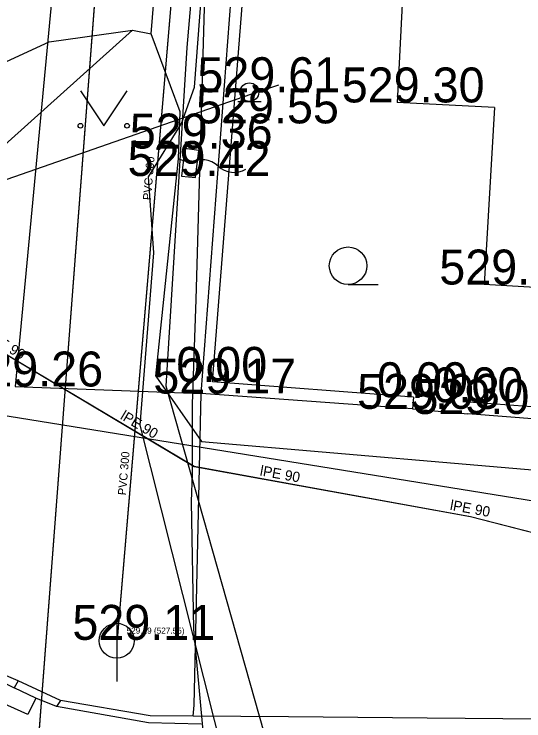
# Model space of a CAD drawing. Extents: x -669393 to -668650, y -1126925 to -1126294.
# Drawn here: x -668981.14 to -668970.2, y -1126800.51 to -1126785.33 of the extents above; entities that cross this region are included whole.
import ezdxf

# ---------------------------------------------------------------- set-up
doc = ezdxf.new("R2010")
doc.units = 0
for name, color, linetype in [('G_Bod_tecka', 7, 'Continuous'), ('G_Bod_vyska', 7, 'Continuous'), ('G_Budovy_Objekty', 7, 'Continuous'), ('G_Cesty_Schody', 7, 'Continuous'), ('G_Plochy_zpevnene', 7, 'Continuous'), ('G_Ploty', 7, 'Continuous'), ('G_Ploty_vstupy', 7, 'Continuous'), ('G_Site-kanalizace', 7, 'Continuous'), ('G_Site-Rozvadece', 7, 'Continuous'), ('G_Site-Sloupy', 7, 'Continuous'), ('G_Z_CHRANICKA-TEPLOVOD_kotovane', 7, 'Continuous'), ('G_Z_ELsilove_nadz_kotovane', 7, 'Continuous'), ('G_Z_KANAL_podz_priblizne', 7, 'Continuous'), ('G_Z_PLYNY_podz_geodeticky', 7, 'Continuous'), ('G_Z_SPOJE_podz_geodeticky', 7, 'Continuous'), ('G_Z_SPOJE_podz_kotovane', 7, 'Continuous'), ('G_Z_SPOJE_podz_priblizne', 7, 'Continuous'), ('G_Z_SPOJE_podz_zahozene', 7, 'Continuous'), ('G_Z_VODA_podz_kotovane', 7, 'Continuous'), ('G_Zelen-Znacky', 7, 'Continuous'), ('Vrstva 11', 7, 'Continuous'), ('Vrstva 2', 7, 'Continuous'), ('Vrstva 27', 7, 'Continuous'), ('Vrstva 3', 7, 'Continuous'), ('Vrstva 4', 7, 'Continuous'), ('Vrstva 8', 7, 'Continuous'), ('Vrstva 9', 7, 'Continuous')]:
    doc.layers.add(name, color=color, linetype=linetype)

msp = doc.modelspace()

# ---------------------------------------------------------------- linework, layer by layer
at = {"layer": 'G_Bod_tecka'}
for p, q in [((-668976.09, -1126787.01), (-668976.09, -1126787.01)), ((-668972.92, -1126787.23), (-668972.92, -1126787.23)), ((-668976.07, -1126787.68), (-668976.07, -1126787.68)), ((-668977.48, -1126788.22), (-668977.48, -1126788.22)), ((-668977.55, -1126788.81), (-668977.55, -1126788.81)), ((-668971.05, -1126791.14), (-668971.05, -1126791.14)), ((-668976.88, -1126793.23), (-668976.88, -1126793.23)), ((-668981.12, -1126793.33), (-668981.12, -1126793.33)), ((-668977.13, -1126793.48), (-668977.13, -1126793.48)), ((-668972.57, -1126793.56), (-668972.57, -1126793.56)), ((-668971.38, -1126793.67), (-668971.38, -1126793.67)), ((-668972.59, -1126793.81), (-668972.59, -1126793.81)), ((-668971.4, -1126793.92), (-668971.4, -1126793.92)), ((-668978.93, -1126798.77), (-668978.93, -1126798.77))]:
    msp.add_line(p, q, dxfattribs=at)
at = {"layer": 'G_Budovy_Objekty'}
for p, q in [((-668972.56, -1126780.5), (-668972.92, -1126787.23)), ((-668970.83, -1126787.34), (-668972.92, -1126787.23)), ((-668970.83, -1126787.34), (-668971.05, -1126791.14)), ((-668966.06, -1126791.42), (-668971.05, -1126791.14))]:
    msp.add_line(p, q, dxfattribs=at)
at = {"layer": 'G_Cesty_Schody'}
for p, q in [((-668977.28, -1126800.17), (-668977.13, -1126793.48)), ((-668977.3, -1126800.41), (-668977.28, -1126800.17)), ((-668972.27, -1126800.45), (-668975.25, -1126800.42)), ((-668966.88, -1126800.5), (-668972.27, -1126800.45))]:
    msp.add_line(p, q, dxfattribs=at)
for points in [[(-668981.06, -1126799.65), (-668982.3, -1126799.12), (-668983.25, -1126798.82), (-668984.25, -1126798.74)], [(-668980.68, -1126800.02), (-668980.85, -1126800.37), (-668981.57, -1126800.05), (-668982.49, -1126799.68), (-668983.31, -1126799.39), (-668984.18, -1126799.28), (-668984.71, -1126799.32), (-668984.73, -1126798.94)], [(-668980.15, -1126800.07), (-668981.06, -1126799.65), (-668981.14, -1126799.8)], [(-668978.22, -1126800.4), (-668980.15, -1126800.07), (-668980.23, -1126800.2)], [(-668975.25, -1126800.42), (-668977.3, -1126800.41), (-668978.22, -1126800.4)]]:
    msp.add_lwpolyline(points, dxfattribs=at)
at = {"layer": 'G_Plochy_zpevnene'}
msp.add_line((-668980, -1126781.47), (-668981.12, -1126793.33), dxfattribs=at)
for points in [[(-668981.12, -1126793.33), (-668977.13, -1126793.48)], [(-668984.27, -1126798.88), (-668983.31, -1126798.98), (-668982.37, -1126799.26), (-668981.46, -1126799.64), (-668981.14, -1126799.8)], [(-668980.23, -1126800.2), (-668980.68, -1126800.02), (-668981.14, -1126799.8)], [(-668977.13, -1126800.58), (-668978.26, -1126800.55), (-668980.23, -1126800.2)]]:
    msp.add_lwpolyline(points, dxfattribs=at)
at = {"layer": 'G_Ploty'}
for p, q in [((-668977.13, -1126793.48), (-668976.07, -1126779.63)), ((-668976.88, -1126793.23), (-668975.82, -1126779.67)), ((-668972.57, -1126793.56), (-668976.88, -1126793.23)), ((-668966.22, -1126794.05), (-668971.38, -1126793.67)), ((-668965.99, -1126794.32), (-668971.4, -1126793.92))]:
    msp.add_line(p, q, dxfattribs=at)
msp.add_lwpolyline([(-668972.57, -1126793.56), (-668972.59, -1126793.81), (-668977.13, -1126793.48)], dxfattribs=at)
at = {"layer": 'G_Ploty_vstupy'}
msp.add_line((-668972.59, -1126793.81), (-668971.4, -1126793.92), dxfattribs=at)
at = {"layer": 'G_Site-kanalizace'}
msp.add_line((-668978.94, -1126798.415), (-668978.94, -1126799.665), dxfattribs=at)
msp.add_circle((-668978.94, -1126798.79), 0.375, dxfattribs=at)
at = {"layer": 'G_Site-Rozvadece'}
msp.add_lwpolyline([(-668977.48, -1126788.22), (-668977.55, -1126788.81), (-668977.25, -1126788.84), (-668977.18, -1126788.26)], close=True, dxfattribs=at)
for centre, start, end in [((-668977.108, -1126788.96), 46.5445, 120.2843), ((-668976.42, -1126788.234), 226.5445, 300.2843)]:
    msp.add_arc(centre, 0.5, start, end, dxfattribs=at)
at = {"layer": 'G_Site-Sloupy'}
msp.add_line((-668976.34, -1126787.21), (-668975.84, -1126787.21), dxfattribs=at)
msp.add_circle((-668976.09, -1126787.01), 0.2, dxfattribs=at)
at = {"layer": 'G_Z_CHRANICKA-TEPLOVOD_kotovane'}
msp.add_lwpolyline([(-668974.32, -1126803.33), (-668975.07, -1126803.24), (-668977.88, -1126793.32)], dxfattribs=at)
at = {"layer": 'G_Z_ELsilove_nadz_kotovane'}
msp.add_lwpolyline([(-668986.7, -1126790.76), (-668976.06, -1126787.05), (-668975.459, -1126786.853)], dxfattribs=at)
at = {"layer": 'G_Z_KANAL_podz_priblizne'}
msp.add_lwpolyline([(-668961.53, -1126641.03), (-668964.77, -1126660.31), (-668966.99, -1126673.44), (-668967.25, -1126675), (-668967.37, -1126676.24), (-668967.39, -1126676.51), (-668967.45, -1126677.12), (-668967.45, -1126677.13), (-668967.49, -1126677.56), (-668967.55, -1126678.18), (-668968.24, -1126683.84), (-668968.31, -1126684.44), (-668970.39, -1126703.99), (-668970.46, -1126704.6), (-668970.37, -1126705.12), (-668970.45, -1126705.89), (-668970.95, -1126710.61), (-668971.02, -1126710.51), (-668971.02, -1126711.22), (-668973.37, -1126733.08), (-668975.48, -1126758.02), (-668976.72, -1126772.6), (-668978.93, -1126798.76)], dxfattribs=at)
at = {"layer": 'G_Z_PLYNY_podz_geodeticky'}
msp.add_lwpolyline([(-668906.02, -1126816.16), (-668907.56, -1126815.65), (-668909.31, -1126814.95), (-668914.91, -1126812.8), (-668915.37, -1126812.62), (-668932.47, -1126806.72), (-668941.29, -1126803.68), (-668943.53, -1126802.9), (-668969.68, -1126795.84), (-668985.69, -1126793.26), (-668983.7, -1126777.8), (-668983.17, -1126772.12), (-668982.81, -1126768.98), (-668982.56, -1126765.51), (-668982.4, -1126763.78), (-668980.62, -1126745.39), (-668979.97, -1126737.36), (-668979.74, -1126734.84), (-668978.22, -1126718.38)], dxfattribs=at)
at = {"layer": 'G_Z_SPOJE_podz_geodeticky'}
for points in [[(-668976.58, -1126768.41), (-668977.24, -1126791.46), (-668977.32, -1126793.71), (-668977.32, -1126795.19)], [(-668978.2, -1126785.76), (-668977.57, -1126778.02)], [(-669003.41, -1126796.95), (-669003.23, -1126796.79), (-668987.18, -1126789.33), (-668986.3, -1126788.65), (-668980.39, -1126785.93), (-668978.6, -1126785.68)], [(-669001.26, -1126799.51), (-668985.7, -1126792.05), (-668978.6, -1126785.68)], [(-668978.6, -1126785.68), (-668978.2, -1126785.76)], [(-668977.61, -1126788.44), (-668977.58, -1126787.43), (-668978.2, -1126785.76)], [(-668978.1, -1126793.11), (-668977.61, -1126788.44)], [(-668977.61, -1126788.44), (-668977.38, -1126788.52)], [(-668978.1, -1126793.11), (-668977.12, -1126794.51), (-668960.07, -1126795.97), (-668949.83, -1126797.34)], [(-668977.32, -1126795.19), (-668977.34, -1126795.81), (-668977.29, -1126798.54), (-668976.09, -1126811.64), (-668973.26, -1126829.08)]]:
    msp.add_lwpolyline(points, dxfattribs=at)
at = {"layer": 'G_Z_SPOJE_podz_kotovane'}
for points in [[(-668924.36, -1126812.03), (-668938.42, -1126806.85), (-668946.33, -1126804.38), (-668957.53, -1126802.89), (-668966.78, -1126802.46), (-668973.09, -1126803.32), (-668974.32, -1126803.33), (-668975.07, -1126803.24), (-668977.88, -1126793.32), (-668977.43, -1126786.05), (-668976.67, -1126777.26), (-668977.77, -1126776.21), (-668984.34, -1126775.67), (-668984.5, -1126775.61), (-668984.3, -1126774.66), (-668983.37, -1126765.19), (-668982.79, -1126754.31), (-668982.27, -1126747.41), (-668981.26, -1126734.45), (-668980.22, -1126728.6), (-668978.82, -1126715.15)], [(-668974.92, -1126832.73), (-668975.89, -1126827.63), (-668975.79, -1126826.65), (-668976.81, -1126821.78), (-668977.04, -1126817.48), (-668977.04, -1126813.34), (-668976.79, -1126810.82), (-668976.75, -1126805.5), (-668976.15, -1126803.22), (-668978.44, -1126794.16), (-668978.14, -1126790.46), (-668978.26, -1126788.83), (-668977.55, -1126787.68), (-668977.27, -1126786.9), (-668976.49, -1126776.6)], [(-668978.2, -1126785.76), (-668977.57, -1126778.02)], [(-669003.41, -1126796.95), (-669003.23, -1126796.79), (-668987.18, -1126789.33), (-668986.3, -1126788.65), (-668980.39, -1126785.93), (-668978.6, -1126785.68)], [(-669001.26, -1126799.51), (-668985.7, -1126792.05), (-668978.6, -1126785.68)], [(-668978.6, -1126785.68), (-668978.2, -1126785.76)], [(-668977.61, -1126788.44), (-668977.58, -1126787.43), (-668978.2, -1126785.76)], [(-668978.1, -1126793.11), (-668977.61, -1126788.44)], [(-668977.61, -1126788.44), (-668977.38, -1126788.52)], [(-668978.1, -1126793.11), (-668977.12, -1126794.51), (-668960.07, -1126795.97), (-668949.83, -1126797.34)]]:
    msp.add_lwpolyline(points, dxfattribs=at)
at = {"layer": 'G_Z_SPOJE_podz_priblizne'}
for points in [[(-668976.58, -1126768.41), (-668977.24, -1126791.46), (-668977.32, -1126793.71), (-668977.32, -1126795.19)], [(-668978.2, -1126785.76), (-668977.57, -1126778.02)], [(-669003.41, -1126796.95), (-669003.23, -1126796.79), (-668987.18, -1126789.33), (-668986.3, -1126788.65), (-668980.39, -1126785.93), (-668978.6, -1126785.68)], [(-669001.26, -1126799.51), (-668985.7, -1126792.05), (-668978.6, -1126785.68)], [(-668978.6, -1126785.68), (-668978.2, -1126785.76)], [(-668977.61, -1126788.44), (-668977.58, -1126787.43), (-668978.2, -1126785.76)], [(-668978.1, -1126793.11), (-668977.61, -1126788.44)], [(-668977.61, -1126788.44), (-668977.38, -1126788.52)], [(-668978.1, -1126793.11), (-668977.12, -1126794.51), (-668960.07, -1126795.97), (-668949.83, -1126797.34)], [(-668977.32, -1126795.19), (-668977.34, -1126795.81), (-668977.29, -1126798.54), (-668976.09, -1126811.64), (-668973.26, -1126829.08)]]:
    msp.add_lwpolyline(points, dxfattribs=at)
at = {"layer": 'G_Z_SPOJE_podz_zahozene'}
msp.add_line((-668979.25, -1126782.91), (-668980.81, -1126803.31), dxfattribs=at)
at = {"layer": 'G_Z_VODA_podz_kotovane'}
msp.add_lwpolyline([(-668934.45, -1126807.13), (-668941.91, -1126804.48), (-668950.55, -1126801.62), (-668961.63, -1126798.62), (-668969.67, -1126796.56), (-668971.34, -1126796.13), (-668977.28, -1126795.05), (-668982.24, -1126792.1)], dxfattribs=at)
at = {"layer": 'G_Zelen-Znacky'}
for p, q in [((-668979.719, -1126786.98), (-668979.22, -1126787.73)), ((-668979.22, -1126787.73), (-668978.719, -1126786.98)), ((-668973.972, -1126791.14), (-668973.322, -1126791.137))]:
    msp.add_line(p, q, dxfattribs=at)
for centre, radius in [((-668979.719, -1126787.73), 0.05), ((-668978.719, -1126787.73), 0.05), ((-668973.972, -1126790.737), 0.403)]:
    msp.add_circle(centre, radius, dxfattribs=at)
at = {"layer": 'Vrstva 11'}
msp.add_lwpolyline([(-668965.444, -1126668.273), (-668966.205, -1126676.085), (-668967.375, -1126677.822), (-668968.739, -1126690.029), (-668970.185, -1126702.972), (-668971.694, -1126716.487), (-668974.152, -1126738.491), (-668975.961, -1126759.774), (-668977.23, -1126759.617), (-668977.866, -1126764.765), (-668979.251, -1126782.914), (-668980.808, -1126803.305), (-668980.966, -1126806.663), (-668977.631, -1126817.313), (-668972.494, -1126833.715), (-668969.938, -1126841.878), (-668963.603, -1126860.451), (-668963.214, -1126861.68), (-668962.693, -1126863.325), (-668961.285, -1126866.656), (-668958.375, -1126873.542), (-668947.04, -1126900.362)], dxfattribs=at)
msp.add_lwpolyline([(-668965.444, -1126668.273), (-668966.205, -1126676.085), (-668967.375, -1126677.822), (-668968.739, -1126690.029), (-668970.185, -1126702.972), (-668971.694, -1126716.487), (-668974.152, -1126738.491), (-668975.961, -1126759.774), (-668977.23, -1126759.617), (-668977.866, -1126764.765), (-668979.251, -1126782.914), (-668980.808, -1126803.305), (-668980.966, -1126806.663), (-668977.631, -1126817.313), (-668972.494, -1126833.715), (-668969.938, -1126841.878), (-668963.603, -1126860.451), (-668963.214, -1126861.68), (-668962.693, -1126863.325), (-668961.285, -1126866.656), (-668958.375, -1126873.542), (-668947.04, -1126900.362)], dxfattribs=at)
msp.add_lwpolyline([(-668965.444, -1126668.273), (-668966.205, -1126676.085), (-668967.375, -1126677.822), (-668968.739, -1126690.029), (-668970.185, -1126702.972), (-668971.694, -1126716.487), (-668974.152, -1126738.491), (-668975.961, -1126759.774), (-668977.23, -1126759.617), (-668977.866, -1126764.765), (-668979.251, -1126782.914), (-668980.808, -1126803.305), (-668980.966, -1126806.663), (-668977.631, -1126817.313), (-668972.494, -1126833.715), (-668969.938, -1126841.878), (-668963.603, -1126860.451), (-668963.214, -1126861.68), (-668962.693, -1126863.325), (-668961.285, -1126866.656), (-668958.375, -1126873.542), (-668947.04, -1126900.362)], dxfattribs=at)
at = {"layer": 'Vrstva 27'}
msp.add_lwpolyline([(-668934.451, -1126807.132), (-668941.911, -1126804.484), (-668950.553, -1126801.615), (-668961.632, -1126798.624), (-668969.674, -1126796.559), (-668971.339, -1126796.132), (-668977.277, -1126795.055), (-668982.237, -1126792.099)], dxfattribs=at)
at = {"layer": 'Vrstva 8'}
msp.add_line((-668978.933, -1126798.759), (-668978.933, -1126798.759), dxfattribs=at)
at = {"layer": 'Vrstva 9'}
msp.add_lwpolyline([(-668961.527, -1126641.033), (-668964.775, -1126660.311), (-668966.988, -1126673.444), (-668967.25, -1126675), (-668967.367, -1126676.238), (-668967.392, -1126676.507), (-668967.45, -1126677.123), (-668967.451, -1126677.129), (-668967.491, -1126677.56), (-668967.55, -1126678.18), (-668968.237, -1126683.843), (-668968.31, -1126684.44), (-668970.395, -1126703.991), (-668970.46, -1126704.6), (-668970.37, -1126705.12), (-668970.452, -1126705.888), (-668970.955, -1126710.61), (-668971.02, -1126710.507), (-668971.02, -1126711.22), (-668973.374, -1126733.084), (-668975.485, -1126758.025), (-668976.719, -1126772.604), (-668978.933, -1126798.759)], dxfattribs=at)

# ---------------------------------------------------------------- texts
at = {"layer": 'G_Bod_vyska'}
for s, p in [('529.61', (-668977.208, -1126787.01)), ('529.30', (-668974.108, -1126787.23)), ('529.55', (-668977.236, -1126787.68)), ('529.36', (-668978.66, -1126788.22)), ('529.42', (-668978.706, -1126788.81)), ('529.11', (-668972.013, -1126791.14)), ('0.00', (-668977.66, -1126793.23)), ('529.26', (-668982.3, -1126793.33)), ('529.17', (-668978.154, -1126793.48)), ('0.00', (-668973.35, -1126793.56)), ('0.00', (-668972.16, -1126793.67)), ('529.03', (-668973.778, -1126793.81)), ('529.03', (-668972.588, -1126793.92)), ('529.11', (-668979.893, -1126798.77))]:
    msp.add_text(s, height=0.75, dxfattribs=at).set_placement(p)
at = {"layer": 'Vrstva 2'}
msp.add_text('529.19 (527.55)', height=0.13163, dxfattribs=at).set_placement((-668978.728, -1126798.638))
at = {"layer": 'Vrstva 3'}
for rotation, p in [(85.1658, (-668978.205, -1126789.334)), (85.1686, (-668978.742, -1126795.671))]:
    msp.add_text('PVC 300', height=0.1755, rotation=rotation, dxfattribs=at).set_placement(p)
at = {"layer": 'Vrstva 4'}
for rotation, p in [(329.118, (-668981.73, -1126792.319)), (329.2373, (-668978.88, -1126794.018)), (349.7542, (-668975.876, -1126795.238)), (349.6328, (-668971.794, -1126795.977))]:
    msp.add_text('lPE 90', height=0.2194, rotation=rotation, dxfattribs=at).set_placement(p)

doc.saveas('drawing.dxf')
